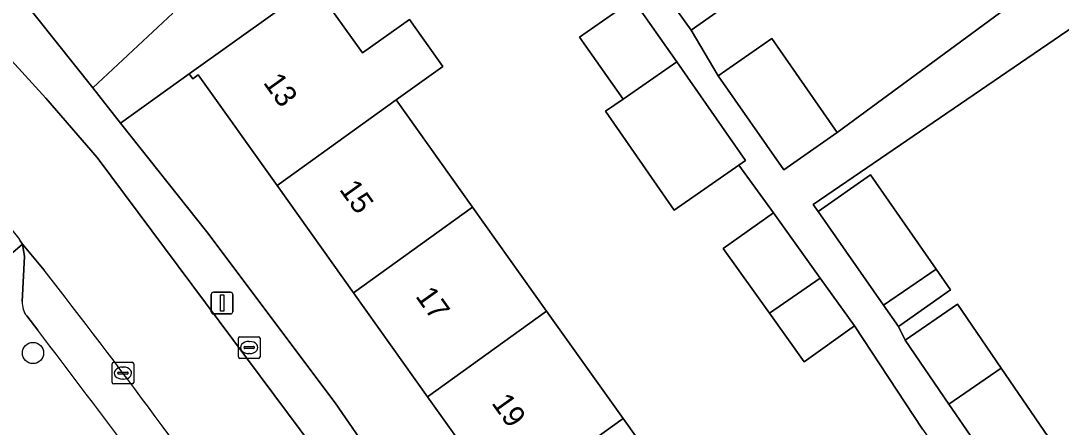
# Model space of a CAD drawing. Extents: x 157445 to 158888, y 383061 to 384688.
# Drawn here: x 158101.94 to 158149.93, y 383659.16 to 383677.9 of the extents above; entities that cross this region are included whole.
import ezdxf

# ---------------------------------------------------------------- set-up
doc = ezdxf.new("R2010")
doc.units = 0
for name, color, linetype in [('IMGEO_Boom', 7, 'Continuous'), ('IMGEO_Erf', 7, 'Continuous'), ('IMGEO_Groenvoorziening', 7, 'Continuous'), ('IMGEO_Kolk', 7, 'Continuous'), ('IMGEO_Lichtmast', 7, 'Continuous'), ('IMGEO_Pand', 7, 'Continuous'), ('IMGEO_Pand_nummerreeks', 7, 'Continuous'), ('IMGEO_Parkeervlak_open', 7, 'Continuous'), ('IMGEO_Rijbaan_lokaal_open', 7, 'Continuous'), ('IMGEO_Voetpad_open', 7, 'Continuous')]:
    doc.layers.add(name, color=color, linetype=linetype)

msp = doc.modelspace()

# ---------------------------------------------------------------- linework, layer by layer
at = {"layer": 'IMGEO_Boom'}
msp.add_circle((158102.505, 383662.58), 0.489, dxfattribs=at)
at = {"layer": 'IMGEO_Erf'}
msp.add_lwpolyline([(158092.625, 383696.263), (158088.43, 383700.755), (158084.527, 383704.934), (158084.25, 383704.676), (158084.045, 383704.896), (158080.741, 383701.811), (158086.038, 383696.025), (158100.067, 383681.132), (158101.887, 383679.058), (158105.261, 383674.8), (158108.948, 383678.243), (158108.741, 383678.465), (158109.011, 383678.718), (158105.049, 383682.96), (158100.869, 383687.435), (158096.77, 383691.825)], close=True, dxfattribs=at)
for points in [[(158115.63, 383679.331), (158117.708, 383676.416), (158119.869, 383677.956), (158121.41, 383675.794), (158119.256, 383674.244), (158122.782, 383669.297), (158126.195, 383664.51), (158129.726, 383659.556), (158133.214, 383654.662)], [(158135.196, 383679.131), (158132.861, 383677.466), (158134.111, 383675.365), (158136.579, 383677.083), (158139.602, 383672.741), (158147.892, 383678.853)], [(158143.529, 383659.072), (158140.389, 383663.829), (158138.07, 383662.173), (158136.467, 383664.416), (158134.342, 383667.391), (158136.661, 383669.048), (158135.063, 383671.242), (158132.07, 383669.169), (158128.913, 383673.729), (158129.718, 383674.286), (158127.717, 383677.139), (158130.187, 383678.871)], [(158150.533, 383677.641), (158138.495, 383669.426), (158138.719, 383669.105), (158141.13, 383670.788), (158144.161, 383666.446), (158144.829, 383665.489), (158142.418, 383663.806), (158142.731, 383663.175), (158145.142, 383664.824), (158147.161, 383661.873), (158149.324, 383658.713), (158146.913, 383657.063), (158148.72, 383654.401), (158151.131, 383656.05)], [(158124.236, 383655.606), (158120.705, 383660.56), (158117.292, 383665.348), (158113.766, 383670.295), (158110.126, 383675.401), (158109.871, 383675.221), (158109.715, 383675.445), (158106.542, 383673.183), (158110.522, 383668.16), (158116.439, 383660.278), (158120.457, 383654.454), (158127.527, 383643.574), (158130.726, 383638.435), (158134.289, 383640.971), (158134.131, 383641.194), (158134.391, 383641.393), (158133.987, 383641.948), (158133.126, 383643.131), (158132.594, 383642.744), (158132.362, 383642.499)]]:
    msp.add_lwpolyline(points, dxfattribs=at)
at = {"layer": 'IMGEO_Groenvoorziening'}
for points in [[(158102.008, 383664.947), (158102.11, 383667.029), (158102.019, 383667.598), (158097.557, 383663.779)], [(158102.721, 383663.631), (158102.216, 383664.286)]]:
    msp.add_lwpolyline(points, dxfattribs=at)
for centre, radius, start, end in [((158103.008, 383664.899), 1.002, 177.2305, 217.7045), ((157838.087, 383459.928), 333.955, 35.04493, 37.58747)]:
    msp.add_arc(centre, radius, start, end, dxfattribs=at)
at = {"layer": 'IMGEO_Kolk'}
for p, q in [((158111.976, 383662.404), (158111.976, 383663.256)), ((158112.051, 383663.33), (158112.903, 383663.33)), ((158112.977, 383663.256), (158112.977, 383662.404)), ((158112.235, 383662.824), (158112.235, 383662.836)), ((158112.673, 383662.787), (158112.275, 383662.787)), ((158112.278, 383662.873), (158112.676, 383662.873)), ((158112.464, 383663.11), (158112.489, 383663.11)), ((158112.719, 383662.836), (158112.719, 383662.824)), ((158112.903, 383662.33), (158112.051, 383662.33)), ((158112.487, 383662.55), (158112.462, 383662.55)), ((158106.151, 383661.225), (158106.151, 383662.077)), ((158106.226, 383662.151), (158107.078, 383662.151)), ((158106.639, 383661.931), (158106.664, 383661.931)), ((158107.152, 383662.077), (158107.152, 383661.225)), ((158106.41, 383661.645), (158106.41, 383661.657)), ((158106.848, 383661.608), (158106.45, 383661.608)), ((158106.453, 383661.694), (158106.851, 383661.694)), ((158106.662, 383661.371), (158106.637, 383661.371)), ((158106.894, 383661.657), (158106.894, 383661.645)), ((158107.078, 383661.151), (158106.226, 383661.151))]:
    msp.add_line(p, q, dxfattribs=at)
for points in [[(158111.976, 383662.404), (158111.976, 383663.256)], [(158112.051, 383663.33), (158112.903, 383663.33)], [(158112.977, 383663.256), (158112.977, 383662.404)], [(158112.903, 383662.33), (158112.051, 383662.33)], [(158106.151, 383661.225), (158106.151, 383662.077)], [(158106.226, 383662.151), (158107.078, 383662.151)], [(158107.152, 383662.077), (158107.152, 383661.225)], [(158107.078, 383661.151), (158106.226, 383661.151)]]:
    msp.add_lwpolyline(points, dxfattribs=at)
for centre, radius, start, end in [((158112.053, 383663.254), 0.0765, 91.552, 178.448), ((158112.053, 383663.254), 0.0765, 91.552, 178.448), ((158112.901, 383663.254), 0.0765, 1.552, 88.448), ((158112.901, 383663.254), 0.0765, 1.552, 88.448), ((158112.275, 383662.833), 0.0403, 85.8775, 175.7526), ((158112.272, 383662.823), 0.0366, 178.938, 274.7102), ((158112.676, 383662.83), 0.043, 264.8664, 352.4533), ((158112.68, 383662.835), 0.0386, 1.7309, 96.639), ((158112.053, 383662.406), 0.0765, 181.552, 268.448), ((158112.053, 383662.406), 0.0765, 181.552, 268.448), ((158112.901, 383662.406), 0.0765, 271.552, 358.448), ((158112.901, 383662.406), 0.0765, 271.552, 358.448), ((158106.228, 383662.075), 0.0765, 91.552, 178.448), ((158106.228, 383662.075), 0.0765, 91.552, 178.448), ((158107.076, 383662.075), 0.0765, 1.552, 88.448), ((158107.076, 383662.075), 0.0765, 1.552, 88.448), ((158106.45, 383661.654), 0.0403, 85.8775, 175.7526), ((158106.447, 383661.644), 0.0366, 178.938, 274.7102), ((158106.851, 383661.651), 0.043, 264.8664, 352.4533), ((158106.855, 383661.656), 0.0386, 1.7309, 96.639), ((158106.228, 383661.227), 0.0765, 181.552, 268.448), ((158106.228, 383661.227), 0.0765, 181.552, 268.448), ((158107.076, 383661.227), 0.0765, 271.552, 358.448), ((158107.076, 383661.227), 0.0765, 271.552, 358.448)]:
    msp.add_arc(centre, radius, start, end, dxfattribs=at)
for centre, major_axis, ratio, start_param, end_param in [((158112.463, 383662.83), (-0.387, 0.002), 0.722429, 4.712389, 7.853982), ((158112.488, 383662.83), (-0.39, 0.002), 0.717154, 1.570796, 4.712389), ((158106.638, 383661.651), (-0.387, 0.002), 0.722429, 4.712389, 7.853982), ((158106.663, 383661.651), (-0.39, 0.002), 0.717154, 1.570796, 4.712389)]:
    msp.add_ellipse(centre, major_axis=major_axis, ratio=ratio, start_param=start_param, end_param=end_param, dxfattribs=at)
at = {"layer": 'IMGEO_Lichtmast'}
for p, q in [((158110.729, 383664.48), (158110.729, 383665.28)), ((158110.729, 383665.28), (158110.729, 383664.48)), ((158110.829, 383665.38), (158111.619, 383665.38)), ((158111.619, 383665.38), (158110.829, 383665.38)), ((158111.719, 383665.28), (158111.719, 383664.48)), ((158111.719, 383664.48), (158111.719, 383665.28)), ((158111.619, 383664.38), (158110.829, 383664.38)), ((158110.829, 383664.38), (158111.619, 383664.38))]:
    msp.add_line(p, q, dxfattribs=at)
msp.add_lwpolyline([(158111.149, 383665.255), (158111.299, 383665.255), (158111.299, 383664.505), (158111.149, 383664.505), (158111.149, 383665.255)], dxfattribs=at)
for centre, start, end in [((158110.829, 383665.28), 90, 180), ((158110.829, 383665.28), 90, 180), ((158111.619, 383665.28), 0, 90), ((158111.619, 383665.28), 360, 90), ((158110.829, 383664.48), 180, 270), ((158110.829, 383664.48), 180, 270), ((158111.619, 383664.48), 270, 0), ((158111.619, 383664.48), 270, 0)]:
    msp.add_arc(centre, 0.1, start, end, dxfattribs=at)
at = {"layer": 'IMGEO_Pand'}
for points in [[(158130.896, 383680.221), (158132.861, 383677.466), (158135.196, 383679.131), (158133.268, 383681.835)], [(158113.766, 383670.295), (158119.256, 383674.244), (158121.41, 383675.794), (158119.869, 383677.956), (158117.708, 383676.416), (158115.63, 383679.331), (158115.849, 383679.487), (158115.692, 383679.706), (158113.787, 383678.348), (158109.715, 383675.445), (158109.871, 383675.221), (158110.126, 383675.401)], [(158129.718, 383674.286), (158132.198, 383676.003), (158130.187, 383678.871), (158127.717, 383677.139)], [(158137.135, 383671.023), (158139.602, 383672.741), (158136.579, 383677.083), (158134.111, 383675.365)], [(158132.198, 383676.003), (158129.718, 383674.286), (158128.913, 383673.729), (158132.07, 383669.169), (158135.063, 383671.242), (158135.369, 383671.454)], [(158117.292, 383665.348), (158122.782, 383669.297), (158119.256, 383674.244), (158113.766, 383670.295)], [(158144.161, 383666.446), (158141.13, 383670.788), (158138.719, 383669.105), (158141.733, 383664.787)], [(158117.292, 383665.348), (158120.705, 383660.56), (158126.195, 383664.51), (158122.782, 383669.297)], [(158138.812, 383666.036), (158136.661, 383669.048), (158134.342, 383667.391), (158136.467, 383664.416)], [(158138.812, 383666.036), (158136.467, 383664.416), (158138.07, 383662.173), (158140.389, 383663.829)], [(158144.161, 383666.446), (158141.733, 383664.787), (158142.418, 383663.806), (158144.829, 383665.489)], [(158147.161, 383661.873), (158145.142, 383664.824), (158142.731, 383663.175), (158144.749, 383660.225)], [(158120.705, 383660.56), (158124.236, 383655.606), (158129.726, 383659.556), (158126.195, 383664.51)], [(158147.161, 383661.873), (158144.749, 383660.225), (158146.913, 383657.063), (158149.324, 383658.713)], [(158127.724, 383650.713), (158133.214, 383654.662), (158129.726, 383659.556), (158124.236, 383655.606)]]:
    msp.add_lwpolyline(points, close=True, dxfattribs=at)
at = {"layer": 'IMGEO_Parkeervlak_open'}
for points in [[(158103.018, 383666.401), (158102.019, 383667.598), (158102.11, 383667.029), (158102.008, 383664.947)], [(158102.216, 383664.286), (158102.721, 383663.631)]]:
    msp.add_lwpolyline(points, dxfattribs=at)
for centre, radius, start, end in [((157836.947, 383459.093), 337.299, 35.04404, 37.92374), ((158103.008, 383664.899), 1.002, 177.2305, 217.7045), ((157838.087, 383459.928), 333.955, 35.04493, 37.58747)]:
    msp.add_arc(centre, radius, start, end, dxfattribs=at)
at = {"layer": 'IMGEO_Rijbaan_lokaal_open'}
for points in [[(158103.101, 383674.336), (158085.347, 383693.787), (158081.806, 383690.454), (158088.008, 383683.429), (158089.434, 383681.946)], [(158113.097, 383652.772), (158117.353, 383655.647), (158105.457, 383671.597), (158103.101, 383674.336)], [(158100.789, 383669.164), (158101.837, 383667.872), (158101.917, 383667.751), (158102.019, 383667.598), (158103.018, 383666.401)]]:
    msp.add_lwpolyline(points, dxfattribs=at)
msp.add_arc((157836.947, 383459.093), 337.299, 35.04404, 37.92374, dxfattribs=at)
at = {"layer": 'IMGEO_Voetpad_open'}
for points in [[(158085.347, 383693.787), (158103.101, 383674.336), (158105.457, 383671.597), (158117.353, 383655.647), (158118.9, 383653.356), (158122.751, 383647.48), (158128.626, 383637.75), (158129.236, 383638.086), (158131.06, 383634.787), (158130.514, 383634.486), (158132.215, 383631.546), (158141.888, 383613.123)], [(158147.892, 383678.853), (158139.602, 383672.741), (158137.135, 383671.023), (158134.111, 383675.365), (158132.861, 383677.466), (158130.896, 383680.221)], [(158169.057, 383624.611), (158167.038, 383627.562), (158165.174, 383630.309), (158163.011, 383633.47), (158160.992, 383636.421), (158159.068, 383639.255), (158156.905, 383642.417), (158154.886, 383645.367), (158153.96, 383646.72), (158152.902, 383648.289), (158150.738, 383651.451), (158148.72, 383654.401), (158146.913, 383657.063), (158144.749, 383660.225), (158142.731, 383663.175), (158142.418, 383663.806), (158141.733, 383664.787), (158138.719, 383669.105), (158138.495, 383669.426), (158150.533, 383677.641), (158153.49, 383679.659)], [(158146.904, 383608.05), (158132.163, 383635.91), (158131.401, 383637.35), (158130.726, 383638.435), (158127.527, 383643.574), (158120.457, 383654.454), (158116.439, 383660.278), (158110.522, 383668.16), (158106.542, 383673.183), (158105.261, 383674.8), (158101.887, 383679.058)], [(158130.187, 383678.871), (158132.198, 383676.003), (158135.369, 383671.454), (158135.063, 383671.242), (158136.661, 383669.048), (158138.812, 383666.036), (158140.389, 383663.829), (158143.529, 383659.072), (158145.68, 383656.061), (158147.257, 383653.853), (158149.077, 383651.501), (158142.51, 383646.824), (158140.557, 383645.433), (158134.289, 383640.971), (158130.726, 383638.435), (158131.401, 383637.35), (158132.163, 383635.91), (158134.04, 383636.959), (158138.405, 383639.399), (158139.853, 383640.208), (158138.232, 383642.552), (158149.655, 383650.681), (158152.305, 383646.958)], [(158108.948, 383678.243), (158105.261, 383674.8), (158106.542, 383673.183), (158109.715, 383675.445), (158113.787, 383678.348)], [(158097.557, 383663.779), (158102.019, 383667.598), (158101.917, 383667.751)]]:
    msp.add_lwpolyline(points, dxfattribs=at)

# ---------------------------------------------------------------- texts
at = {"layer": 'IMGEO_Pand_nummerreeks'}
for s, p in [('13', (158113.095, 383675.044)), ('15', (158116.605, 383670.119)), ('17', (158120.116, 383665.194)), ('19', (158123.626, 383660.269))]:
    msp.add_text(s, height=1, rotation=305.4823, dxfattribs=at).set_placement(p)

doc.saveas('drawing.dxf')
